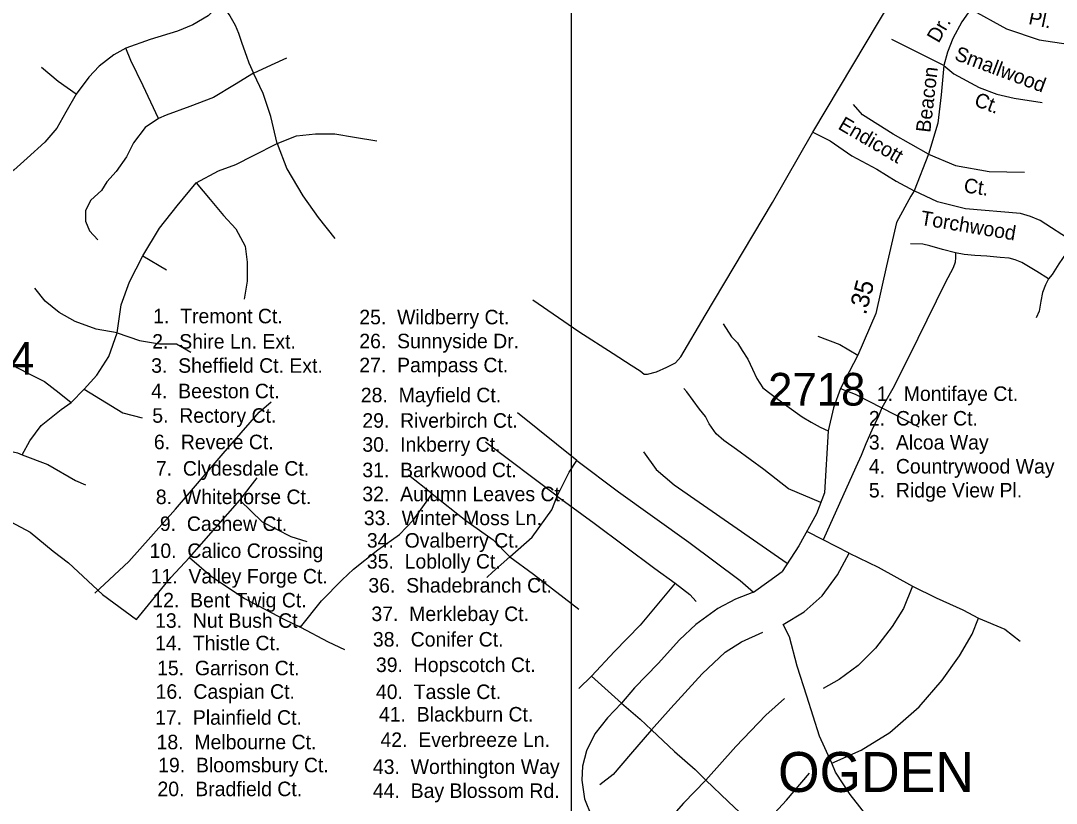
# Model space of a CAD drawing. Extents: x 1945482 to 2853149, y 66427 to 1015778.
# Drawn here: x 2352265 to 2356944, y 193525 to 197059 of the extents above; entities that cross this region are included whole.
import ezdxf

# ---------------------------------------------------------------- set-up
doc = ezdxf.new("R2010")
doc.units = 0
for name, color, linetype in [('Old_Level_10', 7, 'Continuous'), ('Old_Level_11', 7, 'Continuous'), ('Old_Level_17', 7, 'Continuous'), ('Old_Level_32', 7, 'Continuous'), ('Old_Level_35', 7, 'Continuous'), ('Old_Level_63', 7, 'Continuous'), ('Old_Level_8', 7, 'Continuous'), ('Old_Level_9', 7, 'Continuous')]:
    doc.layers.add(name, color=color, linetype=linetype)

msp = doc.modelspace()

# ---------------------------------------------------------------- linework, layer by layer
at = {"layer": 'Old_Level_32'}
for points in [[(2356302, 196290.7), (2356286.2, 196267.4), (2356221.2, 196147.3), (2356176.8, 195952.5), (2356129, 195737.2), (2356047, 195549.2), (2355969.3, 195397.6), (2355937.4, 195310.9), (2355912.7, 195206.4), (2355896.5, 194927.3), (2355860.7, 194832), (2355779.8, 194688.2), (2355704.6, 194572.4)], [(2358812.8, 195027.8), (2358648.4, 195139.4), (2358559.1, 195186.1), (2358412.6, 195228.3), (2358293.9, 195268.4), (2358185.6, 195311.2), (2358088.3, 195366.2), (2357816.3, 195548.2), (2357551.4, 195715.9), (2357445.1, 195795.1), (2357301, 195881.7), (2357130.8, 195991.7), (2357020.4, 196060.6), (2356870, 196156.2), (2356827.5, 196175.7), (2356781.5, 196188.1), (2356533.8, 196209.3), (2356406.4, 196241.2), (2356302, 196290.7)]]:
    msp.add_lwpolyline(points, dxfattribs=at)
at = {"layer": 'Old_Level_35'}
for p, q in [((2352816.9, 195996.8), (2352924, 195933.7)), ((2352492.5, 195335), (2352552.4, 195394.9)), ((2354777.4, 195073.4), (2354509.7, 195287.7)), ((2356155.1, 195310.9), (2356322.2, 195224.7)), ((2354689.2, 194912.7), (2354364.9, 195155.4)), ((2354123.9, 194922.2), (2354016.8, 195007.2)), ((2353254.7, 194893.8), (2353333.4, 194994.6)), ((2353027.9, 194635.4), (2353254.7, 194893.8)), ((2355890.7, 194714.2), (2355816.2, 194752.8)), ((2356007.3, 194654.3), (2355890.7, 194714.2)), ((2352481.5, 194610.2), (2352634.3, 194468.4)), ((2352634.3, 194468.4), (2352788.6, 194354.9)), ((2354843.6, 194099.7), (2354786.9, 194042.9)), ((2354843.6, 194099.7), (2354979, 193976.8))]:
    msp.add_line(p, q, dxfattribs=at)
for points in [[(2355843.7, 196555.4), (2356321.4, 197356.5), (2356363.9, 197419.3)], [(2356358.6, 197242.7), (2356436.6, 197183.8), (2356554, 197112.2), (2356718.9, 197022.5), (2356866.5, 196973.3), (2356996.7, 196953), (2356990.6, 196909.4), (2356988.1, 196851.3), (2356998.8, 196784.2), (2357022.3, 196718), (2357089.3, 196599.8), (2357095.1, 196544.8), (2357179, 196547.7), (2357224.6, 196554.9), (2357259.7, 196566), (2357299.8, 196591.9), (2357333.2, 196622.3), (2357362.7, 196659), (2357382.7, 196690.7)], [(2353171.2, 197137.6), (2353111.4, 197080.8), (2353042.1, 197039.9), (2352972.8, 197011.5), (2352850, 196973.7), (2352739.8, 196935.9)], [(2353171.2, 197137.6), (2353209.5, 197081.4), (2353234.5, 197038.6), (2353248.7, 197002.9), (2353263, 196962.4), (2353271.3, 196936.2), (2353284.4, 196899.3), (2353296.3, 196869.6), (2353316.1, 196822.4)], [(2356555.6, 197109.9), (2356517.3, 197053.8), (2356476.3, 196978.5), (2356452.4, 196917.4), (2356435.2, 196856.7), (2356424.1, 196724.5), (2356408.1, 196597), (2356365.7, 196457.2), (2356302, 196290.7)], [(2356435.2, 196856.7), (2356201.3, 196974.4)], [(2352739.8, 196935.9), (2352686.2, 196904.4), (2352620.1, 196853.9), (2352572.8, 196803.5), (2352516.2, 196727.9)], [(2352887.8, 196617.6), (2352818.5, 196765.7), (2352761.8, 196879.2), (2352739.8, 196935.9)], [(2353316.1, 196822.4), (2353398, 196860.2), (2353467.3, 196891.8)], [(2352516.2, 196727.9), (2352434.3, 196784.6), (2352358.7, 196847.6)], [(2356435.2, 196856.7), (2356480.4, 196819.8), (2356595.3, 196756.8), (2356674.6, 196728.1), (2356754, 196708.9), (2356879.8, 196689.7)], [(2353316.1, 196822.4), (2353231.1, 196768.9), (2353136.6, 196712.1), (2353029.5, 196671.2), (2352922.4, 196633.3), (2352887.8, 196617.6)], [(2353423.2, 196504.1), (2353394.8, 196627), (2353360.2, 196731), (2353316.1, 196822.4)], [(2352516.2, 196727.9), (2352468.9, 196646), (2352428, 196573.5), (2352374.4, 196510.4), (2352294.1, 196438), (2352234.3, 196384.4), (2352177.6, 196349.7)], [(2356365.7, 196457.2), (2356206.4, 196547.4), (2356068.4, 196634.2), (2356027.7, 196680.2)], [(2352887.8, 196617.6), (2352827.9, 196576.6), (2352774.4, 196507.3), (2352742.9, 196444.3), (2352695.7, 196378.1), (2352654.7, 196330.8), (2352629.5, 196293), (2352582.3, 196248.9), (2352557.1, 196201.6), (2352557.1, 196154.3), (2352576, 196110.2), (2352613.8, 196069.3)], [(2353423.2, 196504.1), (2353511.4, 196538.8), (2353596.4, 196548.3), (2353684.6, 196548.3), (2353772.8, 196532.5), (2353873.5, 196516.7)], [(2354578.4, 195798.6), (2354787.2, 195655.2), (2354941.2, 195556.1), (2355022.6, 195503), (2355063.3, 195478.2), (2355081, 195462.2), (2355096.9, 195462.2), (2355137.6, 195472.9), (2355183.6, 195494.1), (2355222.5, 195513.6), (2355247.3, 195541.9), (2355357, 195727.8), (2355661.4, 196237.6), (2355843.7, 196555.4)], [(2355843.7, 196555.4), (2355921.5, 196516.5), (2356020.6, 196449.2), (2356132.1, 196389), (2356220.6, 196334.1), (2356302, 196290.7)], [(2353057.9, 196327.7), (2353158.6, 196381.2), (2353237.4, 196409.6), (2353316.1, 196450.6), (2353423.2, 196504.1)], [(2353423.2, 196504.1), (2353467.3, 196390.7), (2353539.7, 196267.8), (2353609, 196170.1), (2353684.6, 196075.6)], [(2356365.7, 196457.2), (2356487.8, 196405.8), (2356639.9, 196377.5), (2356799.2, 196375.7)], [(2352816.9, 195996.8), (2352892.5, 196122.8), (2352971.2, 196223.7), (2353057.9, 196327.7)], [(2353057.9, 196327.7), (2353120.8, 196252), (2353180.7, 196179.6), (2353237.4, 196119.7), (2353278.3, 196040.9), (2353287.8, 195968.4), (2353287.8, 195883.3), (2353275.2, 195801.4)], [(2351828, 196277.2), (2351826.4, 196201.6), (2351839, 196129.1), (2351867.4, 196062.9), (2351917.8, 195999.9), (2351955.6, 195946.3), (2351987.1, 195883.3), (2352015.4, 195798.2), (2352059.5, 195719.5), (2352106.7, 195647), (2352202.8, 195527.2), (2352246.9, 195492.6), (2352309.9, 195461), (2352372.9, 195429.5), (2352439, 195379.1), (2352492.5, 195335)], [(2356487.8, 196011), (2356429.4, 196025.2), (2356372.7, 196042.9), (2356340.9, 196050), (2356284.3, 196051.8)], [(2357020.4, 196060.6), (2356988.5, 196009.3), (2356954.9, 195961.5), (2356924.8, 195913.7), (2356908.9, 195894.2)], [(2352700.4, 195650.1), (2352719.3, 195776.2), (2352757.1, 195880.2), (2352816.9, 195996.8)], [(2356487.8, 196011), (2356487.8, 195989.8), (2356486, 195968.5), (2356477.1, 195943.8), (2356441.8, 195874.7), (2356317.9, 195623.3), (2356211.7, 195409.1), (2356155.1, 195310.9)], [(2356908.9, 195894.2), (2356855.8, 195926.1), (2356788.6, 195966.8), (2356758.5, 195979.2), (2356730.2, 195986.3), (2356689.5, 195989.8), (2356629.3, 195995.1), (2356576.2, 195998.6), (2356526.7, 196004), (2356487.8, 196011)], [(2356908.9, 195894.2), (2356894.8, 195865.9), (2356880.6, 195832.2), (2356873.5, 195793.3), (2356866.4, 195747.3), (2356852.3, 195717.2)], [(2352700.4, 195650.1), (2352605.9, 195665.9), (2352511.4, 195700.5), (2352439, 195741.5), (2352376, 195791.9), (2352328.8, 195851.8)], [(2355438.4, 195689.7), (2355475.6, 195631.3), (2355503.9, 195604.7), (2355525.1, 195569.3), (2355549.9, 195530.4), (2355571.1, 195486.1), (2355590.6, 195443.6), (2355617.1, 195401.2), (2355656.1, 195372.8), (2355726.9, 195319.7), (2355795.9, 195270.2), (2355836.6, 195245.4), (2355877.3, 195224.1), (2355912.7, 195206.4)], [(2352552.4, 195394.9), (2352609.1, 195457.9), (2352662.6, 195543), (2352700.4, 195650.1)], [(2352700.4, 195650.1), (2352801.2, 195615.5), (2352892.5, 195599.7), (2352968.1, 195599.7), (2353034.2, 195561.9)], [(2355866, 195634.6), (2355965, 195597.1), (2356047, 195549.2)], [(2352552.4, 195394.9), (2352725.6, 195287.7), (2352813.8, 195265.7)], [(2355880.1, 194883.7), (2355733.9, 194944.4), (2355622.5, 195032.9), (2355498.6, 195123.2), (2355442, 195163.9), (2355406.6, 195194), (2355374.7, 195238.3), (2355358.8, 195271.9), (2355332.3, 195305.6), (2355273.9, 195383.5), (2355261.5, 195398.5)], [(2355969.3, 195397.6), (2356034.8, 195372.8), (2356155.1, 195310.9)], [(2352272.1, 195098.6), (2352306.7, 195161.7), (2352357.1, 195231), (2352448.4, 195303.5), (2352492.5, 195335)], [(2352600.1, 194474), (2352753.9, 194616.5), (2352964.9, 194852.8), (2353179.1, 195104.9), (2353342.9, 195290.9), (2353396.4, 195338.1)], [(2356155.1, 195310.9), (2356140.9, 195273.7), (2356110.9, 195210), (2356082.5, 195148), (2356061.3, 195094.9), (2356038.3, 195043.6), (2355890.7, 194714.2)], [(2351969.6, 195122.6), (2352095.7, 195127), (2352177.6, 195123.8), (2352250, 195108.1), (2352272.1, 195098.6)], [(2352272.1, 195098.6), (2352387, 195054.5), (2352513, 194982), (2352557.1, 194963.1)], [(2355079.2, 195111.7), (2355135.8, 195032), (2355217.2, 194963), (2355728.4, 194609.1)], [(2354689.2, 194912.7), (2354742.8, 195019.9), (2354777.4, 195073.4)], [(2354777.4, 195073.4), (2354966.4, 194931.6), (2355282.9, 194704.7), (2355516, 194531.4), (2355575.8, 194477.8)], [(2353528.7, 194320.2), (2353623.2, 194440), (2353717.7, 194534.5), (2353768, 194581.8), (2353878.3, 194670), (2353975.9, 194739.4), (2354038.9, 194805.6), (2354123.9, 194922.2)], [(2354123.9, 194922.2), (2354276.7, 194802.4), (2354399.5, 194714.2), (2354475.1, 194638.5)], [(2354475.1, 194638.5), (2354575.9, 194726.8), (2354664, 194849.7), (2354689.2, 194912.7)], [(2354689.2, 194912.7), (2354856.2, 194789.8), (2355130.2, 194585), (2355221.5, 194518.8)], [(2353254.7, 194893.8), (2353355.5, 194796.1), (2353484.6, 194729.9), (2353557, 194707.9)], [(2351727.2, 194808.7), (2351798.1, 194808.7), (2351927.2, 194821.3), (2352028, 194827.6), (2352135.1, 194818.2), (2352220.1, 194796.1), (2352308.3, 194748.8), (2352412.2, 194663.7), (2352481.5, 194610.2)], [(2352788.6, 194354.9), (2352942.9, 194544), (2353027.9, 194635.4)], [(2353027.9, 194635.4), (2353125.6, 194550.3), (2353276.7, 194449.5), (2353456.3, 194354.9), (2353528.7, 194320.2)], [(2354475.1, 194638.5), (2354396.4, 194569.2), (2354371.2, 194544)], [(2354475.1, 194638.5), (2354582.2, 194559.8), (2354720.7, 194452.6), (2354786.9, 194402.2)], [(2355709.6, 194332.9), (2355804.1, 194389.6), (2355886, 194462.1), (2355955.3, 194556.6), (2356007.3, 194654.3)], [(2356007.3, 194654.3), (2356139.5, 194591.3), (2356293.9, 194506.2)], [(2355575.8, 194477.8), (2355645.1, 194528.2), (2355704.6, 194572.4)], [(2355221.5, 194518.8), (2355064, 194329.7), (2354947.5, 194210), (2354843.6, 194099.7)], [(2355221.5, 194518.8), (2355287.6, 194468.4), (2355316, 194436.8)], [(2356293.9, 194506.2), (2356252.9, 194405.3), (2356202.5, 194323.4), (2356126.9, 194225.7), (2356048.2, 194146.9), (2355963.2, 194083.9), (2355890.7, 194042.9)], [(2356293.9, 194506.2), (2356400.9, 194452.6), (2356520.6, 194399), (2356591.5, 194361.2)], [(2355575.8, 194477.8), (2355493.9, 194446.3), (2355415.2, 194405.3), (2355314.4, 194332.9), (2355242, 194263.5), (2355144.3, 194156.4), (2355037.3, 194046.1), (2354979, 193976.8)], [(2355930.1, 193705.7), (2356062.4, 193765.6), (2356191.5, 193844.4), (2356323.8, 193961), (2356427.7, 194080.7), (2356506.4, 194191), (2356563.1, 194288.7), (2356591.5, 194361.2)], [(2356591.5, 194361.2), (2356711.2, 194310.8), (2356780.4, 194257.2)], [(2353528.7, 194320.2), (2353654.7, 194254.1), (2353727.1, 194219.4)], [(2355930.1, 193705.7), (2355873.4, 193828.6), (2355816.7, 194008.3), (2355772.6, 194143.8), (2355738, 194276.1), (2355709.6, 194332.9)], [(2355114.4, 193857), (2355202.6, 193954.7), (2355344.3, 194109.1), (2355448.2, 194206.8), (2355520.7, 194254.1), (2355618.3, 194298.2)], [(2354979, 193976.8), (2354916, 193910.6), (2354859.3, 193838.1), (2354821.5, 193762.5), (2354802.6, 193693.1), (2354799.5, 193630.1), (2354812.1, 193545), (2354843.6, 193466.2), (2354843.6, 193406.4), (2354834.1, 193333.9), (2354804.2, 193245.6), (2354763.3, 193179.5), (2354712.9, 193116.4), (2354593.2, 192996.7)], [(2354979, 193976.8), (2355064, 193904.3), (2355114.4, 193857)], [(2355360.1, 193630.1), (2355495.5, 193781.4), (2355630.9, 193923.2), (2355715.9, 193998.8)], [(2355114.4, 193857), (2355019.9, 193746.7), (2354941.2, 193655.3), (2354881.4, 193608)], [(2355114.4, 193857), (2355218.3, 193759.3), (2355312.8, 193677.4), (2355360.1, 193630.1)], [(2356100.2, 193453.6), (2356012, 193563.9), (2355945.9, 193664.8), (2355930.1, 193705.7)], [(2355599.4, 193403.2), (2355725.4, 193538.7), (2355829.3, 193661.6)], [(2355360.1, 193630.1), (2355259.3, 193526.1), (2355127, 193374.8), (2354969.5, 193204.7)], [(2355360.1, 193630.1), (2355460.8, 193532.4), (2355539.6, 193459.9), (2355599.4, 193403.2)]]:
    msp.add_lwpolyline(points, dxfattribs=at)
at = {"layer": 'Old_Level_63'}
for points in [[(2345095.8, 208219.9), (2334313.2, 208219.9), (2334313.2, 192135.8), (2354753, 192135.8), (2354753, 202571.1)], [(2369645.2, 192135.8), (2354753, 192135.8), (2354753, 199924.5), (2369645.2, 199924.5), (2369645.2, 192135.8)]]:
    msp.add_lwpolyline(points, dxfattribs=at)

# ---------------------------------------------------------------- texts
at = {"layer": 'Old_Level_10'}
for s, rotation, p in [('Pl.', 348.1115, (2356814.8, 197044.8)), ('Dr.', 59.9317, (2356411.6, 196954.7)), ('Smallwood', 339.4439, (2356479.2, 196884.5)), ('Beacon', 83.2473, (2356374, 196551.6)), ('Ct.', 339.4439, (2356568.1, 196676.7)), ('Endicott', 329.5889, (2355953.2, 196573.2)), ('Ct.', 351.5731, (2356522.6, 196284.7)), ('Torchwood', 350.5375, (2356326.9, 196137.7))]:
    msp.add_text(s, height=65.62, rotation=rotation, dxfattribs=at).set_placement(p)
for s, p in [('1.  Montifaye Ct.', (2356132.5, 195342.1)), ('5.  Rectory Ct.', (2352859.4, 195243.5)), ('29.  Riverbirch Ct.', (2353808.4, 195220.9)), ('2.  Coker Ct.', (2356096.9, 195230.9)), ('3.  Alcoa Way', (2356096.9, 195122.6)), ('4.  Countrywood Way', (2356096.9, 195014.3)), ('5.  Ridge View Pl.', (2356096.9, 194906.1)), ('41.  Blackburn Ct.', (2353883.4, 193894.3)), ('42.  Everbreeze Ln.', (2353890.3, 193779.2)), ('19.  Bloomsbury Ct.', (2352886, 193665)), ('43.  Worthington Way', (2353856.1, 193657.3)), ('20.  Bradfield Ct.', (2352882.8, 193557.1)), ('44.  Bay Blossom Rd.', (2353856.1, 193549.1))]:
    msp.add_text(s, height=65.617, dxfattribs=at).set_placement(p)
at = {"layer": 'Old_Level_11'}
for s, p in [('1.  Tremont Ct.', (2352863.5, 195692.6)), ('25.  Wildberry Ct.', (2353794.7, 195688.1)), ('2.  Shire Ln. Ext.', (2352859.2, 195578.1)), ('26.  Sunnyside Dr.', (2353794.7, 195579.8)), ('3.  Sheffield Ct. Ext.', (2352854.4, 195469.2)), ('27.  Pampass Ct.', (2353794.7, 195471.5)), ('4.  Beeston Ct.', (2352854.4, 195354.1)), ('28.  Mayfield Ct.', (2353801.5, 195335.9)), ('6.  Revere Ct.', (2352866.5, 195124)), ('30.  Inkberry Ct.', (2353808.4, 195112.6)), ('7.  Clydesdale Ct.', (2352875.5, 195004.6)), ('31.  Barkwood Ct.', (2353808.4, 194997.5)), ('8.  Whitehorse Ct.', (2352875.5, 194876.1)), ('32.  Autumn Leaves Ct.', (2353808.4, 194889.2)), ('9.  Cashew Ct.', (2352893.8, 194754.8)), ('33.  Winter Moss Ln.', (2353815.2, 194781)), ('34.  Ovalberry Ct.', (2353828.8, 194679.5)), ('10.  Calico Crossing', (2352847.2, 194632.9)), ('35.  Loblolly Ct.', (2353828.8, 194584.9)), ('11.  Valley Forge Ct.', (2352852.3, 194517.8)), ('36.  Shadebranch Ct.', (2353835.7, 194476.6)), ('12.  Bent Twig Ct.', (2352859.5, 194409.6)), ('37.  Merklebay Ct.', (2353849.3, 194347.9)), ('13.  Nut Bush Ct.', (2352872, 194317.4)), ('14.  Thistle Ct.', (2352872, 194216)), ('38.  Conifer Ct.', (2353856.1, 194232.8)), ('15.  Garrison Ct.', (2352881, 194103)), ('39.  Hopscotch Ct.', (2353869.8, 194117.7)), ('16.  Caspian Ct.', (2352874.5, 193996.9)), ('40.  Tassle Ct.', (2353869.8, 193995.8)), ('17.  Plainfield Ct.', (2352872, 193879.7)), ('18.  Melbourne Ct.', (2352878.9, 193768.9))]:
    msp.add_text(s, height=65.617, dxfattribs=at).set_placement(p)
at = {"layer": 'Old_Level_17'}
msp.add_text('.35', height=82.02, rotation=75.2495, dxfattribs=at).set_placement((2356083.2, 195727.9))
at = {"layer": 'Old_Level_8'}
for s, p in [('2784', (2351886.7, 195460.5)), ('2718', (2355641.7, 195321))]:
    msp.add_text(s, height=147.64, dxfattribs=at).set_placement(p)
at = {"layer": 'Old_Level_9'}
msp.add_text('OGDEN', height=180.45, dxfattribs=at).set_placement((2355686.4, 193576))

doc.saveas('drawing.dxf')
